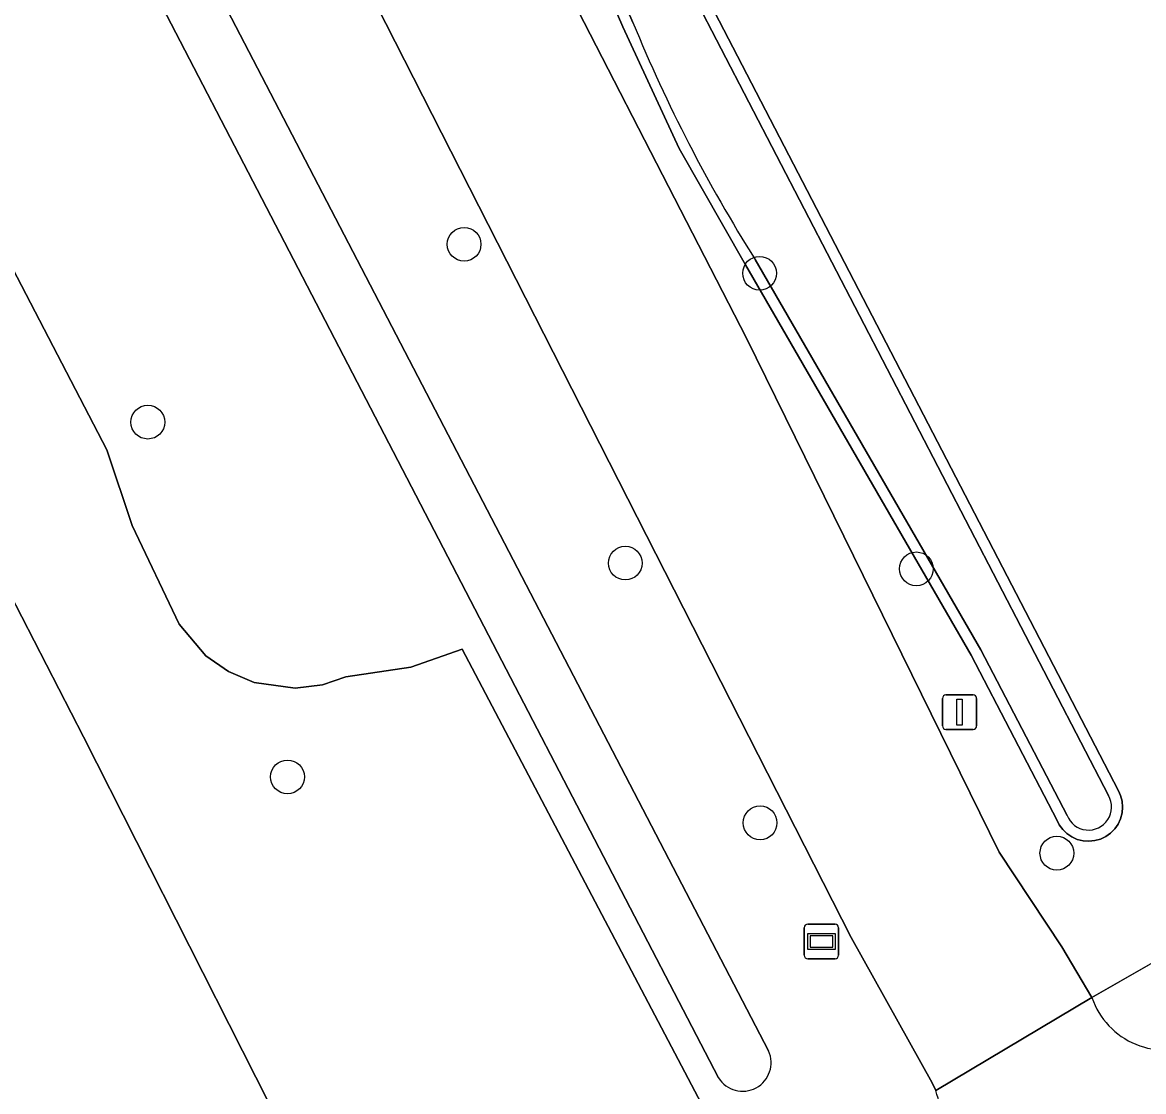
# Model space of a CAD drawing. Extents: x 158455 to 159797, y 387218 to 388672.
# Drawn here: x 159279.41 to 159311.89, y 387516.35 to 387547.34 of the extents above; entities that cross this region are included whole.
import ezdxf

# ---------------------------------------------------------------- set-up
doc = ezdxf.new("R2010")
doc.units = 0
for name, color, linetype in [('IMGEO_Berm_groen', 7, 'Continuous'), ('IMGEO_Boom', 7, 'Continuous'), ('IMGEO_Fietspad_gesloten', 7, 'Continuous'), ('IMGEO_Gemengd_bos', 7, 'Continuous'), ('IMGEO_Lichtmast', 7, 'Continuous'), ('IMGEO_Oever', 7, 'Continuous'), ('IMGEO_Rijbaan_lokaal_gesloten', 7, 'Continuous'), ('IMGEO_Voetpad_open', 7, 'Continuous'), ('IMGEO_Waterloop', 7, 'Continuous'), ('IMGEO_Wegwijzer', 7, 'Continuous')]:
    doc.layers.add(name, color=color, linetype=linetype)

msp = doc.modelspace()

# ---------------------------------------------------------------- linework, layer by layer
at = {"layer": 'IMGEO_Berm_groen'}
for points in [[(159305.871, 387516.378), (159305.772, 387516.604), (159303.42, 387520.816), (159263.501, 387599.257), (159204.425, 387713.621)], [(159257.401, 387572.99), (159262.954, 387562.114), (159281.181, 387526.636), (159290.398, 387508.43), (159290.867, 387507.646), (159300.525, 387513.26), (159292.149, 387529.173), (159290.67, 387528.651), (159288.784, 387528.369), (159288.108, 387528.144), (159287.312, 387528.045), (159286.124, 387528.211), (159285.386, 387528.523), (159284.729, 387528.982), (159283.957, 387529.9), (159282.59, 387532.757), (159281.857, 387534.952), (159192.571, 387706.958)], [(159192.571, 387706.958), (159281.857, 387534.952), (159282.59, 387532.757), (159283.957, 387529.9), (159284.729, 387528.982), (159285.386, 387528.523), (159286.124, 387528.211), (159287.312, 387528.045), (159288.108, 387528.144), (159288.784, 387528.369), (159290.67, 387528.651), (159292.149, 387529.173), (159300.525, 387513.26), (159303.873, 387515.206), (159304.361, 387514.372), (159306.027, 387515.476)], [(159221.572, 387673.155), (159231.199, 387654.13), (159253.92, 387610.153), (159267.936, 387581.948), (159270.183, 387577.673), (159275.682, 387566.288), (159301.029, 387517.529)], [(159299.577, 387516.746), (159292.913, 387529.582), (159276.882, 387560.463), (159220.112, 387672.429)]]:
    msp.add_lwpolyline(points, dxfattribs=at)
for centre, radius, start, end in [((159300.276, 387517.188), 0.827, 212.3065, 24.3655), ((159303.601, 387515.521), 2.426, 358.938, 20.6864)]:
    msp.add_arc(centre, radius, start, end, dxfattribs=at)
at = {"layer": 'IMGEO_Boom'}
for centre in [(159292.209, 387540.909), (159300.769, 387540.069), (159283.045, 387535.754), (159296.878, 387531.668), (159305.311, 387531.501), (159287.093, 387525.471), (159300.784, 387524.141), (159309.382, 387523.262)]:
    msp.add_circle(centre, 0.489, dxfattribs=at)
at = {"layer": 'IMGEO_Fietspad_gesloten'}
msp.add_lwpolyline([(159233.612, 387669.053), (159214.062, 387706.489), (159209.072, 387716.044), (159203.744, 387726.53), (159199.05, 387724.103), (159204.015, 387714.421), (159204.425, 387713.621), (159263.501, 387599.257), (159303.42, 387520.816), (159305.772, 387516.604), (159305.871, 387516.378), (159310.398, 387519.074), (159309.526, 387520.544), (159307.706, 387523.288), (159300.394, 387538.19), (159286.469, 387565.289), (159269.313, 387599.577)], close=True, dxfattribs=at)
msp.add_lwpolyline([(159310.398, 387519.074), (159305.871, 387516.378)], dxfattribs=at)
for centre, radius, start, end in [((159312.514, 387519.79), 2.233, 198.6894, 296.7868), ((159303.601, 387515.521), 2.426, 358.938, 20.6864)]:
    msp.add_arc(centre, radius, start, end, dxfattribs=at)
at = {"layer": 'IMGEO_Gemengd_bos'}
for points in [[(159216.346, 387709.347), (159215.755, 387708.691), (159214.378, 387707.16), (159214.062, 387706.489), (159233.612, 387669.053), (159269.313, 387599.577), (159286.469, 387565.289), (159300.394, 387538.19), (159307.706, 387523.288), (159309.526, 387520.544), (159310.398, 387519.074), (159313.694, 387520.97), (159370.857, 387553.847), (159393.233, 387567.022), (159412.719, 387578.362), (159451.576, 387600.373), (159500, 387628.177), (159506.257, 387631.77), (159517.73, 387669.47)], [(159292.732, 387560.638), (159311.166, 387525.07), (159311.229, 387524.933), (159311.273, 387524.767), (159311.288, 387524.597), (159311.273, 387524.426), (159311.229, 387524.261), (159311.157, 387524.105), (159311.06, 387523.965), (159310.939, 387523.843), (159310.8, 387523.743), (159310.645, 387523.67), (159310.48, 387523.624), (159310.31, 387523.607), (159310.139, 387523.619), (159309.973, 387523.661), (159309.817, 387523.731), (159309.675, 387523.827), (159309.552, 387523.946), (159309.45, 387524.084), (159309.389, 387524.21), (159306.897, 387529.002), (159300.361, 387540.309), (159298.435, 387543.68), (159296.805, 387547.208), (159291.651, 387559.14)]]:
    msp.add_lwpolyline(points, dxfattribs=at)
at = {"layer": 'IMGEO_Lichtmast'}
for p, q in [((159306.168, 387527.848), (159306.958, 387527.848)), ((159306.958, 387527.848), (159306.168, 387527.848)), ((159306.068, 387526.948), (159306.068, 387527.748)), ((159306.068, 387527.748), (159306.068, 387526.948)), ((159307.058, 387527.748), (159307.058, 387526.948)), ((159307.058, 387526.948), (159307.058, 387527.748)), ((159306.958, 387526.848), (159306.168, 387526.848)), ((159306.168, 387526.848), (159306.958, 387526.848))]:
    msp.add_line(p, q, dxfattribs=at)
msp.add_lwpolyline([(159306.488, 387527.723), (159306.638, 387527.723), (159306.638, 387526.973), (159306.488, 387526.973), (159306.488, 387527.723)], dxfattribs=at)
for centre, start, end in [((159306.168, 387527.748), 90, 180), ((159306.168, 387527.748), 90, 180), ((159306.958, 387527.748), 0, 90), ((159306.958, 387527.748), 360, 90), ((159306.168, 387526.948), 180, 270), ((159306.168, 387526.948), 180, 270), ((159306.958, 387526.948), 270, 0), ((159306.958, 387526.948), 270, 0)]:
    msp.add_arc(centre, 0.1, start, end, dxfattribs=at)
at = {"layer": 'IMGEO_Oever'}
for points in [[(159297.099, 387547.339), (159291.943, 387559.275), (159272.765, 387597.998), (159246.737, 387648.53), (159235.42, 387670.814), (159217.149, 387705.982), (159216.818, 387707.534)], [(159218.588, 387706.871), (159220.744, 387702.505), (159232.311, 387680.363), (159244.251, 387656.083), (159248.529, 387648.202), (159257.433, 387631.182), (159272.92, 387600.867), (159282.924, 387579.756), (159292.445, 387560.493), (159310.877, 387524.928)], [(159291.651, 387559.14), (159296.805, 387547.208), (159298.435, 387543.68), (159300.361, 387540.309), (159306.897, 387529.002), (159309.389, 387524.21), (159309.45, 387524.084), (159309.552, 387523.946), (159309.675, 387523.827), (159309.817, 387523.731), (159309.973, 387523.661), (159310.139, 387523.619), (159310.31, 387523.607), (159310.48, 387523.624), (159310.645, 387523.67), (159310.8, 387523.743), (159310.939, 387523.843), (159311.06, 387523.965), (159311.157, 387524.105), (159311.229, 387524.261), (159311.273, 387524.426), (159311.288, 387524.597), (159311.273, 387524.767), (159311.229, 387524.933), (159311.166, 387525.07), (159292.732, 387560.638)], [(159309.676, 387524.355), (159307.179, 387529.157), (159300.64, 387540.469)]]:
    msp.add_lwpolyline(points, dxfattribs=at)
for centre, radius, start, end in [((159338.796, 387564.483), 45.084, 202.3507, 212.1851), ((159310.298, 387524.597), 0.667, 201.2789, 29.733)]:
    msp.add_arc(centre, radius, start, end, dxfattribs=at)
at = {"layer": 'IMGEO_Rijbaan_lokaal_gesloten'}
msp.add_lwpolyline([(159290.867, 387507.646), (159290.398, 387508.43), (159281.181, 387526.636), (159262.954, 387562.114), (159257.401, 387572.99), (159239.597, 387607.752), (159239.049, 387608.807), (159237.406, 387611.978)], dxfattribs=at)
at = {"layer": 'IMGEO_Voetpad_open'}
msp.add_lwpolyline([(159756.484, 387775.807), (159755.256, 387774.638), (159746.304, 387769.498), (159738.668, 387765.113), (159712.33, 387750), (159634.307, 387705.23), (159630.705, 387703.163), (159616.421, 387694.969), (159615.118, 387694.221), (159609.385, 387690.932), (159557.909, 387661.402), (159553.764, 387659.024), (159511.684, 387634.884), (159506.257, 387631.77), (159500, 387628.177), (159451.576, 387600.373), (159412.719, 387578.362), (159393.233, 387567.022), (159370.857, 387553.847), (159313.694, 387520.97), (159310.398, 387519.074)], dxfattribs=at)
msp.add_arc((159312.514, 387519.79), 2.233, 198.6894, 296.7868, dxfattribs=at)
at = {"layer": 'IMGEO_Waterloop'}
for points in [[(159216.818, 387707.534), (159217.149, 387705.982), (159235.42, 387670.814), (159246.737, 387648.53), (159272.765, 387597.998), (159291.943, 387559.275), (159297.099, 387547.339)], [(159310.877, 387524.928), (159292.445, 387560.493), (159282.924, 387579.756), (159272.92, 387600.867), (159257.433, 387631.182), (159248.529, 387648.202), (159244.251, 387656.083), (159232.311, 387680.363), (159220.744, 387702.505), (159218.588, 387706.871)], [(159301.029, 387517.529), (159275.682, 387566.288), (159270.183, 387577.673), (159267.936, 387581.948), (159253.92, 387610.153), (159231.199, 387654.13), (159221.572, 387673.155)], [(159220.112, 387672.429), (159276.882, 387560.463), (159292.913, 387529.582), (159299.577, 387516.746)], [(159300.64, 387540.469), (159307.179, 387529.157), (159309.676, 387524.355)]]:
    msp.add_lwpolyline(points, dxfattribs=at)
for centre, radius, start, end in [((159338.796, 387564.483), 45.084, 202.3507, 212.1851), ((159310.298, 387524.597), 0.667, 201.2789, 29.733), ((159300.276, 387517.188), 0.827, 212.3065, 24.3655)]:
    msp.add_arc(centre, radius, start, end, dxfattribs=at)
at = {"layer": 'IMGEO_Wegwijzer'}
for p, q in [((159302.065, 387520.302), (159302.065, 387521.102)), ((159302.065, 387521.102), (159302.065, 387520.302)), ((159302.165, 387521.202), (159302.955, 387521.202)), ((159302.955, 387521.202), (159302.165, 387521.202)), ((159303.055, 387521.102), (159303.055, 387520.302)), ((159303.055, 387520.302), (159303.055, 387521.102)), ((159302.955, 387520.202), (159302.165, 387520.202)), ((159302.165, 387520.202), (159302.955, 387520.202))]:
    msp.add_line(p, q, dxfattribs=at)
for points in [[(159302.166, 387520.934), (159302.954, 387520.934), (159302.954, 387520.47), (159302.166, 387520.47), (159302.166, 387520.934)], [(159302.231, 387520.869), (159302.231, 387520.535), (159302.889, 387520.535), (159302.889, 387520.869), (159302.231, 387520.869)]]:
    msp.add_lwpolyline(points, dxfattribs=at)
for centre, start, end in [((159302.165, 387521.102), 90, 180), ((159302.165, 387521.102), 90, 180), ((159302.955, 387521.102), 0, 90), ((159302.955, 387521.102), 360, 90), ((159302.165, 387520.302), 180, 270), ((159302.165, 387520.302), 180, 270), ((159302.955, 387520.302), 270, 0), ((159302.955, 387520.302), 270, 0)]:
    msp.add_arc(centre, 0.1, start, end, dxfattribs=at)

doc.saveas('drawing.dxf')
